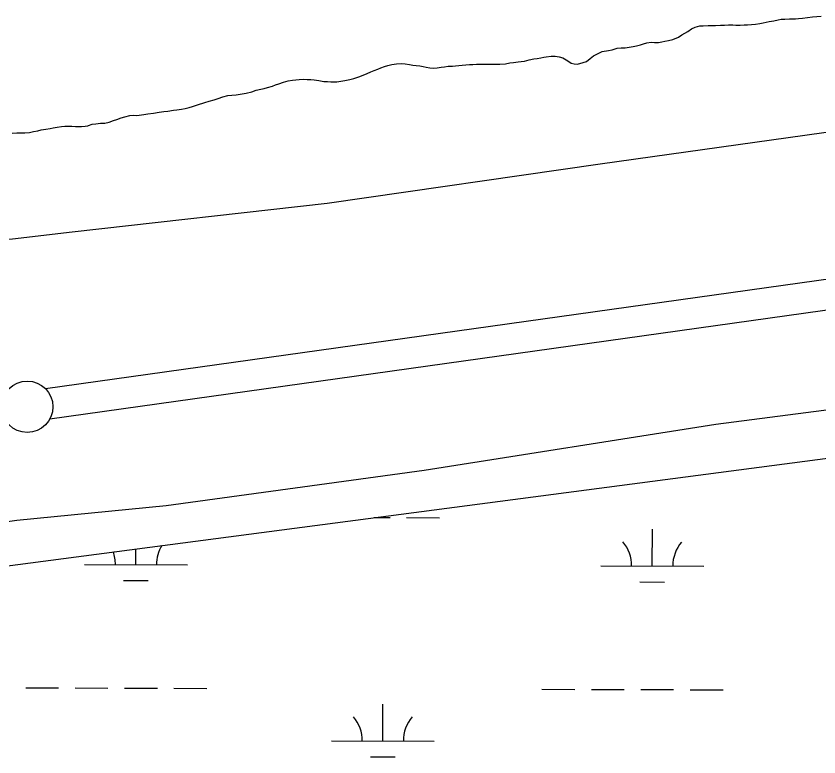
# Model space of a CAD drawing. Extents: x 3161514 to 3199414, y 831166 to 856601.
# Drawn here: x 3188623 to 3189403, y 837439 to 838159 of the extents above; entities that cross this region are included whole.
import ezdxf

# ---------------------------------------------------------------- set-up
doc = ezdxf.new("R2010")
doc.units = 0
for name, color, linetype in [('V-LEVE-TOET', 7, 'Continuous'), ('V-SURV-LINE', 7, 'Continuous'), ('V-TOPO-SHOR', 7, 'Continuous'), ('V-WETL-SWMP', 7, 'Continuous')]:
    doc.layers.add(name, color=color, linetype=linetype)

msp = doc.modelspace()

# ---------------------------------------------------------------- linework, layer by layer
at = {"layer": 'V-LEVE-TOET'}
for points in [[(3191875.95, 838158.82), (3191622.8, 838106.52), (3191361.51, 838059.9), (3191046.44, 838004.36), (3190789.73, 837964.2), (3190538.47, 837926.15), (3190218.61, 837884), (3189921.23, 837841.73), (3189583.06, 837798.42), (3189303.13, 837762.43), (3189019.38, 837717.66), (3188768.63, 837683.16), (3188623.44, 837669.04), (3188496.51, 837651.27), (3188392.73, 837637.24), (3188231.13, 837624.87), (3188121.02, 837612.78), (3188020.88, 837604.13), (3187940.47, 837598.02), (3187784.02, 837588.53), (3187683.94, 837584.53), (3187520.27, 837580.57)], [(3189424.23, 838048.06), (3189190.65, 838015.52), (3188925.34, 837977.19), (3188677.41, 837949.19), (3188619.2, 837942.56), (3188534.53, 837935.94), (3188457.21, 837928.38), (3188354.21, 837916.12), (3188303.86, 837908.05), (3188241.38, 837895.45), (3188187.67, 837886.41), (3188038.77, 837874.57), (3187942.85, 837865.91), (3187853.98, 837858.5), (3187723.91, 837852.11), (3187594.25, 837850.92)]]:
    msp.add_lwpolyline(points, dxfattribs=at)
at = {"layer": 'V-SURV-LINE'}
for points in [[(3188651.42, 837797.16), (3191168.28, 838150.01)], [(3191172.42, 838120.3), (3188655.57, 837767.45)]]:
    msp.add_lwpolyline(points, dxfattribs=at)
msp.add_circle((3188633.7, 837779.53), 25, dxfattribs=at)
at = {"layer": 'V-TOPO-SHOR'}
for points in [[(3189354.91, 838154.15), (3189359.5, 838154.91), (3189363.6, 838155.68), (3189366.71, 838156.29), (3189369.99, 838156.41), (3189374.57, 838156.68), (3189380.46, 838156.61), (3189383.57, 838156.89), (3189387.34, 838157.34), (3189392.09, 838157.93), (3189397.17, 838158.52), (3189405.52, 838159.4)], [(3188971.03, 838106.36), (3188974.64, 838107.79), (3188977.44, 838109.06), (3188980.89, 838110.33), (3188984.18, 838111.27), (3188988.11, 838112.2), (3188992.7, 838112.96), (3188997.29, 838113.39), (3189001.05, 838113.02), (3189005.13, 838112.31), (3189008.56, 838111.78), (3189011.66, 838111.41), (3189015.25, 838110.87), (3189018.52, 838110.5), (3189018.68, 838110.34), (3189021.45, 838109.65), (3189024.88, 838109.11), (3189028.15, 838108.74), (3189032.24, 838109.02), (3189036.17, 838109.62), (3189039.29, 838109.91), (3189042.73, 838110.52), (3189046.99, 838110.8), (3189050.1, 838111.08), (3189056.32, 838111.66), (3189059.92, 838111.94), (3189063.52, 838112.22), (3189066.96, 838112.34), (3189070.4, 838112.62), (3189074.98, 838112.56), (3189079.23, 838112.51), (3189082.34, 838112.47), (3189089.87, 838112.7), (3189093.14, 838112.66), (3189098.71, 838113.08), (3189102.81, 838113.85), (3189106.41, 838114.13), (3189110.83, 838114.89), (3189113.95, 838115.18), (3189117.06, 838115.63), (3189121.49, 838116.88), (3189126.09, 838117.8), (3189129.36, 838118.25), (3189132.81, 838118.86), (3189135.92, 838119.32), (3189138.05, 838119.61), (3189143.13, 838120.37), (3189146.73, 838120.32), (3189150.65, 838119.78), (3189154.23, 838118.92), (3189159.1, 838115.91), (3189162.35, 838113.74), (3189165.45, 838113.05), (3189168.71, 838112.68), (3189173.97, 838114.09), (3189177.25, 838115.35), (3189181.05, 838118.09), (3189184.03, 838120.66), (3189189.3, 838123.38), (3189192.59, 838124.81), (3189198.65, 838125.88), (3189202.43, 838126.65), (3189207.02, 838128.06), (3189211.12, 838128.5), (3189215.05, 838128.61), (3189218.81, 838129.06), (3189222.75, 838129.66), (3189226.03, 838130.44), (3189229.8, 838131.37), (3189232.76, 838132.48), (3189236.05, 838133.42), (3189240.31, 838133.85), (3189243.41, 838133.82), (3189247.34, 838133.76), (3189250.45, 838134.38), (3189253.57, 838134.99), (3189257.18, 838135.6), (3189261.12, 838136.7), (3189266.7, 838138.75), (3189270, 838141), (3189275.94, 838144.52), (3189279.41, 838146.93), (3189282.86, 838148.69), (3189287.62, 838149.77), (3189290.73, 838149.9), (3189295.48, 838150.16), (3189299.73, 838150.27), (3189302.84, 838150.07), (3189307.75, 838150.5), (3189311.51, 838150.61), (3189315.44, 838150.89), (3189319.53, 838150.84), (3189322.64, 838150.64), (3189326.72, 838150.58), (3189330.49, 838150.86), (3189333.93, 838150.98), (3189337.69, 838151.26), (3189341.62, 838151.54), (3189345.72, 838152.14), (3189349.16, 838152.75), (3189354.91, 838154.15)], [(3188618.88, 838045.41), (3188623.46, 838045.84), (3188626.57, 838045.81), (3188631.32, 838045.91), (3188635.74, 838046.34), (3188639.68, 838047.11), (3188644.1, 838047.87), (3188647.22, 838048.65), (3188651.81, 838049.57), (3188655.91, 838050.18), (3188659.02, 838050.79), (3188662.63, 838051.4), (3188666.89, 838052), (3188670.17, 838052.28), (3188673.77, 838052.24), (3188676.87, 838052.2), (3188680.63, 838051.99), (3188686.36, 838052.08), (3188689.96, 838052.36), (3188692.58, 838052.65), (3188693.24, 838053.14), (3188696.86, 838054.23), (3188700.3, 838054.68), (3188704.88, 838055.11), (3188709.14, 838055.39), (3188713.4, 838056.31), (3188717.51, 838057.73), (3188720.64, 838058.84), (3188724.91, 838060.42), (3188728.52, 838061.52), (3188733.28, 838062.61), (3188737.21, 838062.88), (3188740.31, 838062.84), (3188746.87, 838063.58), (3188750.8, 838064.34), (3188756.54, 838065.09), (3188761.78, 838065.84), (3188766.37, 838066.6), (3188770.47, 838067.04), (3188775.88, 838067.79), (3188779.15, 838068.07), (3188783.74, 838069), (3188787.19, 838069.61), (3188790.96, 838070.54), (3188794.24, 838071.48), (3188799.33, 838073.21), (3188806.23, 838075.42), (3188810.67, 838076.51), (3188815.43, 838077.92), (3188819.21, 838079.34), (3188823.97, 838080.75), (3188828.73, 838082), (3188832.66, 838082.44), (3188836.92, 838082.88), (3188842.66, 838083.62), (3188846.59, 838084.39), (3188852.01, 838085.8), (3188856.11, 838087.21), (3188860.71, 838088.3), (3188863.99, 838089.08), (3188867.11, 838089.85), (3188872.2, 838091.1), (3188874.99, 838092.37), (3188878.11, 838093.48), (3188882.88, 838095.22), (3188887.47, 838096.3), (3188891.57, 838097.07), (3188894.68, 838097.36), (3188897.96, 838097.64), (3188902.71, 838097.91), (3188905.81, 838097.87), (3188909.41, 838097.66), (3188912.68, 838097.29), (3188917.25, 838096.58), (3188922.15, 838095.86), (3188925.42, 838095.66), (3188928.68, 838095.29), (3188934.57, 838095.38), (3188938.51, 838096.14), (3188942.28, 838096.75), (3188947.2, 838097.67), (3188951.14, 838098.76), (3188955.9, 838100.18), (3188960.34, 838102.08), (3188963.96, 838103.67), (3188967.74, 838105.26), (3188971.03, 838106.36)]]:
    msp.add_lwpolyline(points, dxfattribs=at)
at = {"layer": 'V-WETL-SWMP'}
for p, q in [((3188128.4, 837561.05), (3189499.79, 837741.26)), ((3188971.06, 837671.78), (3188986.51, 837671.74)), ((3189002.51, 837671.7), (3189034.51, 837671.61)), ((3189241.23, 837624.61), (3189241.33, 837660.61)), ((3188739.32, 837625.99), (3188739.36, 837641.34)), ((3188689.32, 837626.13), (3188789.32, 837625.86)), ((3189191.23, 837624.75), (3189291.23, 837624.47)), ((3188727.28, 837610.6), (3188751.28, 837610.53)), ((3189229.18, 837609.21), (3189253.18, 837609.14)), ((3188632.15, 837506.22), (3188664.15, 837506.13)), ((3188680.15, 837506.09), (3188712.15, 837506)), ((3188728.15, 837505.95), (3188760.15, 837505.86)), ((3188776.15, 837505.82), (3188808.15, 837505.73)), ((3189134.05, 837504.83), (3189166.05, 837504.74)), ((3189182.05, 837504.7), (3189214.05, 837504.61)), ((3189230.05, 837504.57), (3189262.05, 837504.48)), ((3189278.05, 837504.43), (3189310.05, 837504.35)), ((3188979.32, 837454.52), (3188979.42, 837490.52)), ((3188929.32, 837454.66), (3189029.32, 837454.38)), ((3188967.28, 837439.12), (3188991.28, 837439.05))]:
    msp.add_line(p, q, dxfattribs=at)
for centre, start, end in [((3188794.57, 837626.32), 148.6884, 180.61354), ((3189185.99, 837625.23), 359.06989, 40.61354), ((3189296.47, 837624.93), 139.06988, 180.61354), ((3188684.08, 837626.62), 359.06989, 19.58365), ((3188924.08, 837455.14), 359.06989, 40.61354), ((3189034.56, 837454.84), 139.06988, 180.61354)]:
    msp.add_arc(centre, 35.25, start, end, dxfattribs=at)

doc.saveas('drawing.dxf')
